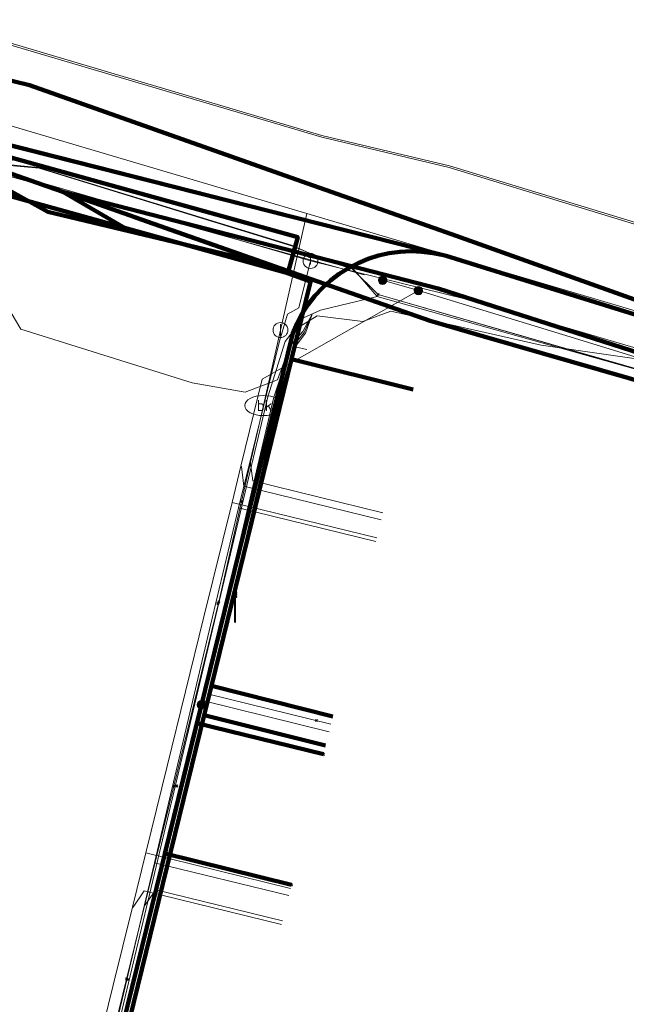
# Model space of a CAD drawing. Extents: x 152558 to 154479, y 462974 to 463683.
# Tile 515 of 638: x 153917 to 153934, y 463391 to 463418. Entities that reach past the tile are written whole.
import ezdxf
from ezdxf.enums import TextEntityAlignment as Align
from ezdxf.lldxf.tags import DXFTag

# ---------------------------------------------------------------- set-up
doc = ezdxf.new("R2010")
doc.units = 0
doc.header["$LTSCALE"] = 0.2
doc.layers.get('0').update_dxf_attribs({"linetype": 'CONTINUOUS'})
for name, color, linetype, lineweight in [('B-RO-KL-DATA_COAXIAAL_17_ZIGGO BV-G', 90, 'KL-DATA-N', 18), ('B-RO-KL-DATA_COAXIAAL_7_ZIGGO BV-G', 90, 'KL-DATA-N', 18), ('B-RO-KL-DATA_DUCT_ZIGGO BV-G', 90, 'CONTINUOUS', 100), ('B-RO-KL-DATA_EUROFIBER NEDERLAND BV-G', 90, 'KL-DATA-N', 18), ('B-RO-KL-DATA_HULPSTUK_KPN BV-S', 90, 'CONTINUOUS', 25), ('B-RO-KL-DATA_HULPSTUK_REGGEFIBER OPERATOR BV-S', 90, 'CONTINUOUS', 25), ('B-RO-KL-DATA_KABELBED_KPN BV-G', 90, 'CONTINUOUS', 100), ('B-RO-KL-DATA_KABELBED_ZIGGO BV-G', 90, 'CONTINUOUS', 100), ('B-RO-KL-DATA_MANTELBUIS_BETON_KPN BV-G', 90, 'CONTINUOUS', 100), ('B-RO-KL-DATA_MANTELBUIS_PVC_1_KPN BV-G', 90, 'CONTINUOUS', 100), ('B-RO-KL-DATA_MANTELBUIS_PVC_2_KPN BV-G', 90, 'CONTINUOUS', 100), ('B-RO-KL-DATA_MANTELBUIS_ZIGGO BV-G', 90, 'CONTINUOUS', 100), ('B-RO-KL-DATA_REGGEFIBER OPERATOR BV-G', 90, 'KL-DATA-N', 18), ('B-RO-KL-ET_LS_400 V_STEDIN NETBEHEER BV-G', 190, 'KL-LS-N', 18), ('B-RO-KL-ET_LS_GEMEENTE AMERSFOORT-S', 190, 'CONTINUOUS', 25), ('B-RO-KL-ET_LS_HULPSTUK_STEDIN NETBEHEER BV-S', 190, 'CONTINUOUS', 25), ('B-RO-KL-ET_LS_MANTELBUIS_PVC_125_STEDIN NETBEHEER BV-G', 190, 'CONTINUOUS', 100), ('B-RO-KL-GAS_LD_HULPSTUK_STEDIN NETBEHEER BV-S', 50, 'CONTINUOUS', 25), ('B-RO-KL-GAS_LD_KOPER_22_0.1 BAR_STEDIN NETBEHEER BV-G', 50, 'KL-GAS-LD-N', 18), ('B-RO-KL-GAS_LD_PVC_110_0.1 BAR_STEDIN NETBEHEER BV-G', 50, 'KL-GAS-LD-N', 18), ('B-RO-KL-GAS_LD_PVC_250_0.1 BAR_STEDIN NETBEHEER BV-G', 50, 'KL-GAS-LD-N', 18), ('B-RO-KL-GAS_LD_PVC_63_0.1 BAR_STEDIN NETBEHEER BV-G', 50, 'KL-GAS-LD-N', 18), ('B-RO-KL-WATER_100_VITENS-G', 170, 'KL-WATER-N', 18), ('B-RO-KL-WATER_150_VITENS-G', 170, 'KL-WATER-N', 18), ('B-RO-KL-WATER_HULPSTUK_VITENS-S', 170, 'CONTINUOUS', 25), ('B-RO-KL-WATER_VITENS-S', 170, 'CONTINUOUS', 25)]:
    doc.layers.add(name, color=color, linetype=linetype, lineweight=lineweight)
doc.styles.add('NLCS-ISO', font='NLCS-ISO.ttf')
tags = doc.linetypes.add('KL-DATA-N', pattern='A,4,-1,[101,NLCS.SHX,S=0.5,R=0,X=0,Y=0],-1,4,-1,["D",Standard,S=1,R=0,X=-0.25,Y=-0.5],-1.5', length=12.5).pattern_tags.tags
tags[18] = DXFTag(74, 10)
tags = doc.linetypes.add('KL-GAS-LD-N', pattern='A,4,-1,[69,NLCS.SHX,S=0.5,R=0,X=0,Y=0],-1,4,-1,["L",Standard,S=1,R=0,X=0.25,Y=-0.5],-2', length=13).pattern_tags.tags
tags[18] = DXFTag(74, 10)
tags = doc.linetypes.add('KL-LS-N', pattern='A,4,-1,[103,NLCS.SHX,S=0.75,R=0,X=0,Y=0],-1,4,-1,["L",Standard,S=1,R=0,X=0,Y=-0.5],-2', length=13).pattern_tags.tags
tags[18] = DXFTag(74, 10)
doc.linetypes.add('KL-WATER-N', pattern='A,7,-0.5,[168,NLCS.SHX,S=0.75,R=0,X=0.75,Y=0],-2', length=9.5)

# ---------------------------------------------------------------- blocks, each defined once
blk = doc.blocks.new('SKL-WTB_HULP_T STUK-SO')
at = {"color": 0, "linetype": 'ByBlock', "lineweight": 18}
blk.add_circle((0, 0), 1, dxfattribs=at)
at = {"color": 0, "linetype": 'ByBlock', "lineweight": -2, "style": 'NLCS-ISO'}
blk.add_text('T', height=1, dxfattribs=at).set_placement((0, 0), align=Align.MIDDLE_CENTER)
at = {"color": 0, "linetype": 'ByBlock', "lineweight": 18, "style": 'NLCS-ISO', "flags": 1}
for tag, p in [('TYPE', (1.5, 0)), ('LABEL', (1.5, -1.5)), ('OMSCHRIJVING', (1.5, -3))]:
    blk.add_attdef(tag, p, '', height=1, dxfattribs=at)
blk = doc.blocks.new('SKL-WTB_HULP_MOF-SO')
at = {"linetype": 'ByBlock', "lineweight": 18}
h = blk.add_hatch(color=0, dxfattribs=at)
h.dxf.hatch_style = 1
h.paths.add_polyline_path([(-0.5625, 0, 1), (0.5625, 0, 1)])
at = {"color": 0, "linetype": 'ByBlock', "lineweight": 18}
blk.add_circle((0, 0), 0.5625, dxfattribs=at)
at = {"color": 0, "linetype": 'ByBlock', "lineweight": 18, "style": 'NLCS-ISO', "flags": 1}
for tag, p in [('TYPE', (1.5, 0)), ('LABEL', (1.5, -1.5)), ('OMSCHRIJVING', (1.5, -3))]:
    blk.add_attdef(tag, p, '', height=1, dxfattribs=at)
blk = doc.blocks.new('SKL-WTB_HULP_OVERIG-SO')
at = {"color": 0, "linetype": 'ByBlock', "lineweight": 18}
for points in [[(-0.14, 0.14), (0.14, -0.14)], [(0.14, 0.14), (-0.14, -0.14)]]:
    blk.add_lwpolyline(points, dxfattribs=at)
at = {"color": 0, "linetype": 'ByBlock', "lineweight": 18, "style": 'NLCS-ISO', "flags": 1}
for tag, p in [('TYPE', (1.5, 0)), ('LABEL', (1.5, -1.5)), ('OMSCHRIJVING', (1.5, -3))]:
    blk.add_attdef(tag, p, '', height=1, dxfattribs=at)
blk = doc.blocks.new('SKL-WTB_HULP_AFSLUITER-SO')
at = {"color": 0, "linetype": 'ByBlock', "lineweight": 18}
blk.add_lwpolyline([(0, 0.8), (0, -0.8)], dxfattribs=at)
blk.add_circle((0, 0), 1, dxfattribs=at)
at = {"color": 0, "linetype": 'ByBlock', "lineweight": 18, "style": 'NLCS-ISO', "flags": 1}
for tag, p in [('TYPE', (1.5, 0)), ('LABEL', (1.5, -1.5)), ('OMSCHRIJVING', (1.5, -3))]:
    blk.add_attdef(tag, p, '', height=1, dxfattribs=at)
blk = doc.blocks.new('SKL-WATER_BRANDKRAAN_BRANDPUT-SO')
at = {"color": 0, "linetype": 'ByBlock', "lineweight": 18}
blk.add_ellipse((0, 0), major_axis=(2.5, 0), ratio=0.54, dxfattribs=at)
at = {"color": 0, "linetype": 'ByBlock', "lineweight": 18, "style": 'NLCS-ISO'}
blk.add_text('bk', height=1.5, dxfattribs=at).set_placement((0.16, 0), align=Align.MIDDLE_CENTER)
blk = doc.blocks.new('SKL-ET_LS_MAST-SO')
for p, q in [((-0.05, 2.07), (0.05, 2.07)), ((-0.05, -2), (0.05, -2))]:
    blk.add_line(p, q)
for points in [[(-0.18, 1.76), (-0.22, 1.76), (-0.22, 1.84), (-0.18, 1.84), (-0.18, 1.79)], [(-0.18, 1.49), (-0.22, 1.49), (-0.22, 1.57), (-0.18, 1.57), (-0.18, 1.52)], [(-0.18, 1.79), (-0.05, 1.79)], [(-0.18, 1.76), (-0.05, 1.76)], [(-0.18, 1.52), (-0.05, 1.52)], [(-0.18, 1.49), (-0.05, 1.49)], [(-0.05, -2), (-0.05, 2.07)], [(0.05, -2), (0.05, 2.07)], [(0.18, 1.92), (0.05, 1.92)], [(0.18, 1.89), (0.05, 1.89)], [(0.18, 1.66), (0.05, 1.66)], [(0.18, 1.63), (0.05, 1.63)], [(0.18, 1.39), (0.05, 1.39)], [(0.18, 1.36), (0.05, 1.36)], [(0.18, 1.89), (0.22, 1.89), (0.22, 1.97), (0.18, 1.97), (0.18, 1.92)], [(0.18, 1.63), (0.22, 1.63), (0.22, 1.71), (0.18, 1.71), (0.18, 1.66)], [(0.18, 1.36), (0.22, 1.36), (0.22, 1.44), (0.18, 1.44), (0.18, 1.39)]]:
    blk.add_lwpolyline(points)

msp = doc.modelspace()

# ---------------------------------------------------------------- linework, layer by layer
at = {"layer": 'B-RO-KL-DATA_COAXIAAL_17_ZIGGO BV-G', "flags": 128}
for points in [[(153911.525, 463414.117), (153911.88, 463414.031), (153912.048, 463414.728), (153914.583, 463414.075), (153916.139, 463413.623), (153916.24, 463413.567), (153916.259, 463413.644), (153916.307, 463413.842), (153917.919, 463413.275), (153918.539, 463413.057), (153928.61, 463410.465), (153940.923, 463406.507), (153963.402, 463400.27), (153990.431, 463392.045), (154000, 463389.267), (154002.777, 463388.445), (154004.061, 463388.065), (154004.077, 463388.068), (154004.593, 463387.907), (154023.483, 463382.031), (154060.934, 463370.381), (154063.17, 463368.967), (154063.466, 463368.877), (154065.66, 463368.209), (154071.532, 463366.42), (154074.522, 463365.509), (154076.338, 463364.762), (154092.227, 463358.229), (154098.608, 463355.606), (154101.477, 463354.426), (154135.788, 463340.319), (154140.154, 463338.524), (154143.842, 463337.007), (154144.954, 463336.55), (154146.358, 463336.128), (154153.347, 463335.311), (154160.381, 463335.067), (154167.181, 463335.385), (154167.411, 463335.396), (154168.811, 463335.576), (154168.413, 463334.85), (154168.17, 463334.406), (154168.055, 463334.197), (154167.746, 463333.633), (154167.455, 463333.103), (154167.402, 463333.006), (154167.318, 463332.853), (154167.079, 463332.418), (154166.84, 463331.982), (154167.495, 463331.589), (154167.996, 463331.289), (154168.335, 463331.085), (154168.284, 463330.999)], [(153911.525, 463414.117), (153911.88, 463414.031), (153912.048, 463414.728), (153914.583, 463414.075), (153916.139, 463413.623), (153916.24, 463413.567), (153916.259, 463413.644), (153916.307, 463413.842), (153917.919, 463413.275), (153918.539, 463413.057), (153928.61, 463410.465), (153940.923, 463406.507), (153963.402, 463400.27), (153990.431, 463392.045), (154000, 463389.267), (154002.777, 463388.445), (154004.061, 463388.065), (154004.077, 463388.068), (154004.593, 463387.907), (154023.483, 463382.031), (154021.587, 463375.626), (154028.285, 463373.589), (154034.504, 463371.697), (154038.134, 463370.593), (154034.658, 463358.848), (154033.98, 463359.049)], [(153911.525, 463414.117), (153911.88, 463414.031), (153912.048, 463414.728), (153914.583, 463414.075), (153916.139, 463413.623), (153916.24, 463413.567), (153916.259, 463413.644), (153916.307, 463413.842), (153917.919, 463413.275), (153918.539, 463413.057), (153920.485, 463412.373), (153923.692, 463411.245), (153925.205, 463410.713), (153928.395, 463409.591), (153929.841, 463409.175), (153940.803, 463406.022), (153945.618, 463404.804), (153952.322, 463402.633), (153952.273, 463402.55), (153956.959, 463401.132), (153957.795, 463400.861), (153958.563, 463400.646), (153962.856, 463399.347), (153964.294, 463398.912), (153965, 463398.698), (153968.689, 463397.581), (153969.613, 463397.301), (153974.463, 463395.834), (153976.623, 463395.18), (153981.275, 463393.772), (153981.421, 463394.254), (153981.507, 463394.537), (153987.351, 463392.768), (153992.016, 463391.356), (153992.42, 463390.847), (153992.555, 463390.676), (153988.832, 463378.276), (153987.315, 463373.1), (153986.701, 463371.007), (153985.662, 463367.463), (153985.154, 463365.729), (153983.41, 463359.781), (153983.131, 463358.828), (153981.552, 463353.442)]]:
    msp.add_lwpolyline(points, dxfattribs=at)
at = {"layer": 'B-RO-KL-DATA_COAXIAAL_7_ZIGGO BV-G', "flags": 128}
for points in [[(153903.362, 463362.645), (153903.918, 463362.465), (153904.775, 463362.186), (153911.74, 463359.922), (153912.672, 463359.619), (153914.827, 463368.405), (153915.135, 463369.664), (153917.385, 463378.835), (153917.625, 463379.812), (153919.791, 463388.645), (153920.102, 463389.91), (153922.332, 463399.004), (153922.525, 463399.79), (153924.679, 463408.57), (153927.943, 463407.75)], [(153903.362, 463362.645), (153903.918, 463362.465), (153904.775, 463362.186), (153911.74, 463359.922), (153912.672, 463359.619), (153914.827, 463368.405), (153915.135, 463369.664), (153917.385, 463378.835), (153917.625, 463379.812), (153919.791, 463388.645), (153920.102, 463389.91), (153922.332, 463399.004), (153922.525, 463399.79), (153925.786, 463398.971)], [(153903.362, 463362.645), (153903.918, 463362.465), (153904.775, 463362.186), (153911.74, 463359.922), (153912.672, 463359.619), (153914.827, 463368.405), (153915.135, 463369.664), (153917.385, 463378.835), (153917.625, 463379.812), (153919.791, 463388.645), (153920.102, 463389.91), (153922.332, 463399.004), (153925.593, 463398.185)]]:
    msp.add_lwpolyline(points, dxfattribs=at)
at = {"layer": 'B-RO-KL-DATA_DUCT_ZIGGO BV-G', "flags": 128}
for points in [[(153940.803, 463406.022), (153929.841, 463409.175), (153928.395, 463409.591), (153925.205, 463410.713), (153918.539, 463413.057), (153916.307, 463413.842), (153913.345, 463414.884), (153912.442, 463415.151), (153912.169, 463415.231), (153897.074, 463419.503), (153875.963, 463425.572), (153867.714, 463427.941), (153864.876, 463428.755), (153864.91, 463428.89), (153864.622, 463428.976), (153860.532, 463430.001), (153852.392, 463432.337), (153828.551, 463438.59), (153823.579, 463439.894), (153822.858, 463440.083), (153813.517, 463442.533), (153788.539, 463449.083)], [(153940.923, 463406.507), (153928.61, 463410.465), (153918.539, 463413.057), (153916.307, 463413.842), (153913.345, 463414.884), (153912.442, 463415.151), (153912.169, 463415.231), (153897.074, 463419.503), (153875.963, 463425.572), (153867.714, 463427.941), (153864.876, 463428.755), (153864.91, 463428.89), (153864.622, 463428.976), (153860.532, 463430.001), (153852.392, 463432.337), (153828.551, 463438.59), (153823.579, 463439.894), (153822.858, 463440.083), (153813.517, 463442.533), (153788.539, 463449.083)], [(153788.539, 463449.083), (153813.517, 463442.533), (153822.858, 463440.083), (153823.579, 463439.894), (153828.551, 463438.59), (153852.392, 463432.337), (153860.532, 463430.001), (153864.622, 463428.976), (153864.91, 463428.89), (153864.876, 463428.755), (153867.714, 463427.941), (153875.963, 463425.572), (153897.074, 463419.503), (153912.169, 463415.231), (153912.442, 463415.151), (153913.345, 463414.884), (153916.307, 463413.842), (153918.539, 463413.057), (153928.61, 463410.465), (153940.923, 463406.507)], [(153940.923, 463406.507), (153928.61, 463410.465), (153918.539, 463413.057), (153916.307, 463413.842), (153913.345, 463414.884), (153912.442, 463415.151), (153912.169, 463415.231), (153897.074, 463419.503), (153875.963, 463425.572), (153867.714, 463427.941), (153864.876, 463428.755), (153864.91, 463428.89), (153864.622, 463428.976), (153860.532, 463430.001), (153852.392, 463432.337), (153828.551, 463438.59), (153823.579, 463439.894), (153822.858, 463440.083), (153813.517, 463442.533), (153788.539, 463449.083)], [(153788.539, 463449.083), (153813.517, 463442.533), (153822.858, 463440.083), (153823.579, 463439.894), (153828.551, 463438.59), (153852.392, 463432.337), (153860.532, 463430.001), (153864.622, 463428.976), (153864.91, 463428.89), (153864.876, 463428.755), (153867.714, 463427.941), (153875.963, 463425.572), (153897.074, 463419.503), (153912.169, 463415.231), (153912.442, 463415.151), (153913.345, 463414.884), (153916.307, 463413.842), (153918.539, 463413.057), (153928.61, 463410.465), (153940.923, 463406.507)], [(153940.923, 463406.507), (153928.61, 463410.465), (153918.539, 463413.057), (153916.307, 463413.842), (153913.345, 463414.884), (153912.442, 463415.151), (153912.169, 463415.231), (153897.074, 463419.503), (153875.963, 463425.572), (153867.714, 463427.941), (153864.876, 463428.755), (153864.91, 463428.89), (153864.622, 463428.976), (153860.532, 463430.001), (153852.392, 463432.337), (153828.551, 463438.59), (153823.579, 463439.894), (153822.858, 463440.083), (153813.517, 463442.533), (153788.539, 463449.083)], [(153940.923, 463406.507), (153928.61, 463410.465), (153918.539, 463413.057), (153916.307, 463413.842), (153913.345, 463414.884), (153912.442, 463415.151), (153912.169, 463415.231), (153897.074, 463419.503), (153875.963, 463425.572), (153867.714, 463427.941), (153864.876, 463428.755), (153864.91, 463428.89), (153864.622, 463428.976), (153860.532, 463430.001), (153852.392, 463432.337), (153828.551, 463438.59), (153823.579, 463439.894), (153822.858, 463440.083), (153813.517, 463442.533), (153788.539, 463449.083)], [(153940.923, 463406.507), (153928.61, 463410.465), (153918.539, 463413.057), (153916.307, 463413.842), (153913.345, 463414.884), (153912.442, 463415.151), (153912.169, 463415.231), (153897.074, 463419.503), (153875.963, 463425.572), (153867.714, 463427.941), (153864.876, 463428.755), (153864.91, 463428.89), (153864.622, 463428.976), (153860.532, 463430.001), (153852.392, 463432.337), (153828.551, 463438.59), (153823.579, 463439.894), (153822.858, 463440.083), (153813.517, 463442.533), (153788.539, 463449.083)], [(153940.923, 463406.507), (153928.61, 463410.465), (153918.539, 463413.057), (153916.307, 463413.842), (153913.345, 463414.884), (153912.442, 463415.151), (153912.169, 463415.231), (153897.074, 463419.503), (153875.963, 463425.572), (153867.714, 463427.941), (153864.876, 463428.755), (153864.91, 463428.89), (153864.622, 463428.976), (153860.532, 463430.001), (153852.392, 463432.337), (153828.551, 463438.59), (153823.579, 463439.894), (153822.858, 463440.083), (153813.517, 463442.533), (153788.539, 463449.083)], [(153788.539, 463449.083), (153813.517, 463442.533), (153822.858, 463440.083), (153823.579, 463439.894), (153828.551, 463438.59), (153852.392, 463432.337), (153860.532, 463430.001), (153864.622, 463428.976), (153864.91, 463428.89), (153864.876, 463428.755), (153867.714, 463427.941), (153875.963, 463425.572), (153897.074, 463419.503), (153912.169, 463415.231), (153912.442, 463415.151), (153913.345, 463414.884), (153916.307, 463413.842), (153918.539, 463413.057), (153928.61, 463410.465), (153940.923, 463406.507)], [(153940.923, 463406.507), (153928.61, 463410.465), (153918.539, 463413.057), (153916.307, 463413.842), (153913.345, 463414.884), (153912.442, 463415.151), (153912.169, 463415.231), (153897.074, 463419.503), (153875.963, 463425.572), (153867.714, 463427.941), (153864.876, 463428.755), (153864.91, 463428.89), (153864.622, 463428.976), (153860.532, 463430.001), (153852.392, 463432.337), (153828.551, 463438.59), (153823.579, 463439.894), (153822.858, 463440.083), (153813.517, 463442.533), (153788.539, 463449.083)], [(153940.803, 463406.022), (153929.841, 463409.175), (153928.395, 463409.591), (153925.205, 463410.713), (153918.539, 463413.057), (153916.307, 463413.842), (153913.345, 463414.884), (153912.442, 463415.151), (153912.169, 463415.231), (153897.074, 463419.503), (153875.963, 463425.572), (153867.714, 463427.941), (153864.876, 463428.755), (153864.352, 463426.665), (153861.995, 463417.261), (153861.802, 463416.489), (153859.455, 463407.125), (153859.261, 463406.352), (153856.896, 463396.915), (153856.701, 463396.137), (153856.676, 463396.036), (153854.355, 463386.778)], [(153940.803, 463406.022), (153929.841, 463409.175), (153928.395, 463409.591), (153925.205, 463410.713), (153918.539, 463413.057), (153916.307, 463413.842), (153913.345, 463414.884), (153912.442, 463415.151), (153912.169, 463415.231), (153897.074, 463419.503), (153875.963, 463425.572), (153867.714, 463427.941), (153864.876, 463428.755), (153864.352, 463426.665), (153861.995, 463417.261), (153861.802, 463416.489), (153859.455, 463407.125), (153859.261, 463406.352), (153856.896, 463396.915), (153856.701, 463396.137), (153856.676, 463396.036), (153854.355, 463386.778)]]:
    msp.add_lwpolyline(points, dxfattribs=at)
at = {"layer": 'B-RO-KL-DATA_EUROFIBER NEDERLAND BV-G', "flags": 128}
for points in [[(153468.28, 463410.709), (153474.1, 463405.3), (153477.2, 463402), (153482.8, 463396.5), (153483.4, 463396.1), (153484.5, 463395.7), (153485.1, 463395.1), (153485.4, 463394.6), (153489.3, 463383.7), (153490.1, 463382.6), (153492.1, 463377.5), (153494.9, 463369), (153496.7, 463364.6), (153498.9, 463358.9), (153501, 463356.3), (153505.1, 463353.7), (153510.5, 463352.7), (153530.4, 463349.1), (153532.5, 463348.3), (153547.9, 463345.7), (153551.9, 463346.5), (153555.7, 463348.2), (153557.3, 463348.2), (153558.5, 463347.8), (153559.2, 463347.2), (153560.9, 463345.6), (153561.7, 463345), (153561.8, 463344.9), (153568.5, 463352.7), (153576.9, 463362.5), (153578.8, 463365), (153584.8, 463371.9), (153585.8, 463373.1), (153593.1, 463375.7), (153602.2, 463379), (153603.8, 463379.4), (153605.2, 463379.4), (153609.1, 463378.7), (153626, 463375.8), (153642.2, 463372.7), (153655.9, 463370.3), (153658, 463369.7), (153659.2, 463368.7), (153659.9, 463368.7), (153667.9, 463367.3), (153668.5, 463367.2), (153668.8, 463368.3), (153670, 463374.4), (153671.1, 463375.4), (153672.1, 463376.5), (153672.6, 463378.9), (153676.2, 463398.8), (153679.2, 463403.2), (153680.4, 463405.6), (153682.6, 463410.3), (153684.2, 463415.8), (153686.1, 463425.6), (153688.2, 463439.2), (153691.7, 463458.3), (153692.5, 463459.2), (153694.5, 463469.3), (153695, 463472.5), (153695.6, 463473), (153696.8, 463473.3), (153714.4, 463468.6), (153734.1, 463463.4), (153764.6, 463455.2), (153795.3, 463447.1), (153824.6, 463439.2), (153850.3, 463432.5), (153853.5, 463431.6), (153854.6, 463431.1), (153855.6, 463430.2), (153856.9, 463429.6), (153858.6, 463429.2), (153862.3, 463428.3), (153862.8, 463428.3), (153863.4, 463428.4), (153864.6, 463428.2), (153865.4, 463427.8), (153867.6, 463427.3), (153869.5, 463426.7), (153870.3, 463426.8), (153872.6, 463426.9), (153881.5, 463424.5), (153892.7, 463421.2), (153908.9, 463416.3), (153914.4, 463414.6), (153916.7, 463413.8), (153917.9, 463413.7), (153924.7, 463411.6), (153925.7, 463411.2), (153926.3, 463411), (153927, 463410.3), (153937.8, 463407.2), (153962.3, 463400.1), (153977.3, 463395.5), (153980.3, 463394.8), (153982.6, 463394.8), (153989.8, 463392.6), (153994, 463391.5), (154002.9, 463388.7), (154017.2, 463384.4), (154040.4, 463377.4), (154061, 463371.2), (154063.8, 463370.2), (154064.9, 463369.4), (154072.3, 463366.7), (154077.4, 463364.9), (154077.8, 463364.4), (154078.3, 463363.6), (154083.9, 463361.2), (154085.3, 463360), (154131.3, 463340.4), (154133.3, 463339.8), (154135, 463340.5), (154137.2, 463340.5), (154195.5, 463339), (154196.5, 463338.8), (154205.1, 463318.8), (154207.907, 463314.948), (154215.408, 463306.208), (154238.158, 463279.967), (154239.892, 463278.39), (154243.9, 463273.8), (154244.9, 463273.2), (154246.4, 463273.4), (154247.978, 463272.872), (154250.1, 463272.8), (154252.7, 463273.5), (154255.6, 463274.8), (154256.5, 463274.3)], [(153468.28, 463410.709), (153474.1, 463405.3), (153477.2, 463402), (153482.8, 463396.5), (153483.4, 463396.1), (153484.5, 463395.7), (153485.1, 463395.1), (153485.4, 463394.6), (153489.3, 463383.7), (153490.1, 463382.6), (153492.1, 463377.5), (153494.9, 463369), (153496.7, 463364.6), (153498.9, 463358.9), (153501, 463356.3), (153505.1, 463353.7), (153530.4, 463349.1), (153532.5, 463348.3), (153547.9, 463345.7), (153551.9, 463346.5), (153555.7, 463348.2), (153557.3, 463348.2), (153558.5, 463347.8), (153560.9, 463345.6), (153561.7, 463345), (153561.8, 463344.9), (153576.9, 463362.5), (153578.8, 463365), (153584.8, 463371.9), (153585.8, 463373.1), (153602.2, 463379), (153603.8, 463379.4), (153605.2, 463379.4), (153626, 463375.8), (153642.2, 463372.7), (153655.9, 463370.3), (153658, 463369.7), (153659.2, 463368.7), (153659.9, 463368.7), (153668.5, 463367.2), (153668.8, 463368.3), (153670, 463374.4), (153671.1, 463375.4), (153672.1, 463376.5), (153672.6, 463378.9), (153676.2, 463398.8), (153679.2, 463403.2), (153682.6, 463410.3), (153684.2, 463415.8), (153686.1, 463425.6), (153688.2, 463439.2), (153691.7, 463458.3), (153692.5, 463459.2), (153694.5, 463469.3), (153695, 463472.5), (153695.6, 463473), (153696.8, 463473.3), (153734.1, 463463.4), (153764.6, 463455.2), (153795.3, 463447.1), (153824.6, 463439.2), (153850.3, 463432.5), (153853.5, 463431.6), (153854.6, 463431.1), (153855.6, 463430.2), (153856.9, 463429.6), (153858.6, 463429.2), (153862.3, 463428.3), (153863.4, 463428.4), (153864.6, 463428.2), (153865.4, 463427.8), (153867.6, 463427.3), (153869.5, 463426.7), (153872.6, 463426.9), (153881.5, 463424.5), (153892.7, 463421.2), (153914.4, 463414.6), (153916.7, 463413.8), (153917.9, 463413.7), (153924.7, 463411.6), (153925.7, 463411.2), (153926.3, 463411), (153927, 463410.3), (153962.3, 463400.1), (153977.3, 463395.5), (153980.3, 463394.8), (153982.6, 463394.8), (153989.8, 463392.6), (153991.256, 463392.215), (153991.86, 463392.39)]]:
    msp.add_lwpolyline(points, dxfattribs=at)
at = {"layer": 'B-RO-KL-DATA_KABELBED_KPN BV-G', "flags": 128}
for points in [[(153783.437, 463452.051), (153804.374, 463446.423), (153816.957, 463443.042), (153832.337, 463439.03), (153855.864, 463432.663), (153863.385, 463430.629), (153865.956, 463430.188), (153872.429, 463428.549), (153888.522, 463423.992), (153907.25, 463418.837), (153908.108, 463418.22), (153913.538, 463416.924), (153917.644, 463415.929), (153925.11, 463413.286), (153928.967, 463411.922), (153937.019, 463409.052), (153941.133, 463407.587), (153953.21, 463403.789)], [(153917.644, 463415.929), (153925.11, 463413.286)], [(153916.835, 463414.382), (153924.554, 463412.422)], [(153916.846, 463414.379), (153928.755, 463411.356)], [(153896.958, 463296.202), (153905.502, 463331.094), (153924.71, 463409.26), (153924.826, 463409.53), (153924.964, 463409.788), (153925.124, 463410.034), (153925.305, 463410.265), (153925.504, 463410.48), (153925.722, 463410.677), (153925.955, 463410.854), (153926.203, 463411.011), (153926.464, 463411.146), (153926.735, 463411.258), (153927.014, 463411.346), (153927.3, 463411.41), (153927.591, 463411.45), (153927.884, 463411.464), (153928.177, 463411.453), (153928.468, 463411.417), (153928.755, 463411.356)], [(153928.755, 463411.356), (153928.824, 463411.339), (153963.448, 463400.57), (153963.504, 463400.552), (153963.627, 463400.514), (153967.265, 463399.364), (153990.43, 463392.044)], [(153922.258, 463399.283), (153922.137, 463398.79), (153921.277, 463395.291), (153924.674, 463394.446)], [(153922.258, 463399.283), (153922.137, 463398.79), (153925.536, 463397.952)]]:
    msp.add_lwpolyline(points, dxfattribs=at)
at = {"layer": 'B-RO-KL-DATA_KABELBED_ZIGGO BV-G', "flags": 128}
for points in [[(153916.307, 463413.842), (153918.539, 463413.057)], [(153920.363, 463411.992), (153918.138, 463412.526), (153916.24, 463413.567)], [(154002.777, 463388.445), (153990.431, 463392.045), (153963.402, 463400.27), (153940.923, 463406.507), (153928.61, 463410.465), (153918.539, 463413.057)], [(153918.539, 463413.057), (153925.205, 463410.713)], [(153920.363, 463411.992), (153918.539, 463413.057)], [(153925.182, 463410.649), (153923.68, 463411.195), (153920.363, 463411.992)], [(153924.679, 463408.57), (153925.205, 463410.713)], [(153925.205, 463410.713), (153928.395, 463409.591), (153929.841, 463409.175)], [(153929.841, 463409.175), (153940.803, 463406.022), (153945.618, 463404.804), (153952.322, 463402.633), (153952.273, 463402.55)], [(153922.525, 463399.79), (153924.679, 463408.57)], [(153927.943, 463407.75), (153924.679, 463408.57)], [(153922.332, 463399.004), (153922.525, 463399.79)], [(153925.786, 463398.971), (153922.525, 463399.79)], [(153920.102, 463389.91), (153922.332, 463399.004)], [(153925.593, 463398.185), (153922.332, 463399.004)]]:
    msp.add_lwpolyline(points, dxfattribs=at)
at = {"layer": 'B-RO-KL-DATA_MANTELBUIS_BETON_KPN BV-G', "flags": 128}
msp.add_lwpolyline([(153917.644, 463415.929), (153925.11, 463413.286)], dxfattribs=at)
at = {"layer": 'B-RO-KL-DATA_MANTELBUIS_PVC_1_KPN BV-G', "flags": 128}
msp.add_lwpolyline([(153916.835, 463414.382), (153924.554, 463412.422)], dxfattribs=at)
msp.add_lwpolyline([(153916.835, 463414.382), (153924.554, 463412.422)], dxfattribs=at)
at = {"layer": 'B-RO-KL-DATA_MANTELBUIS_PVC_2_KPN BV-G', "flags": 128}
msp.add_lwpolyline([(153916.835, 463414.382), (153924.554, 463412.422)], dxfattribs=at)
at = {"layer": 'B-RO-KL-DATA_MANTELBUIS_ZIGGO BV-G', "flags": 128}
for points in [[(153925.205, 463410.713), (153925.182, 463410.649), (153923.68, 463411.195), (153920.363, 463411.992), (153918.539, 463413.057), (153917.919, 463413.275)], [(153920.485, 463412.373), (153923.692, 463411.245), (153923.68, 463411.195), (153918.138, 463412.526)]]:
    msp.add_lwpolyline(points, dxfattribs=at)
at = {"layer": 'B-RO-KL-DATA_REGGEFIBER OPERATOR BV-G', "flags": 128}
for points in [[(153131, 463431.7), (153133.1, 463432.5), (153135.4, 463432.2), (153155.7, 463428.9), (153175.9, 463425.6), (153177.3, 463424.9), (153178, 463423.9), (153178.2, 463422.1), (153177.7, 463418.5), (153178.3, 463418.4), (153182.7, 463417.7), (153183.3, 463417.5), (153183.5, 463419), (153184.2, 463421.4), (153185.5, 463422.5), (153187.6, 463422.9), (153190, 463422.5), (153204.7, 463419.9), (153226.2, 463416), (153236.1, 463414.2), (153237.6, 463412.5), (153238.2, 463410.6), (153238.2, 463409.9), (153238.1, 463408.2), (153238.2, 463407.9), (153243.5, 463407), (153243.9, 463406.9), (153244.2, 463408.4), (153245.3, 463410.7), (153248.2, 463412.3), (153249.7, 463412.2), (153268.1, 463409), (153292.7, 463404.7), (153294.7, 463403.4), (153296.2, 463403.2), (153296.4, 463403.1), (153297.5, 463402.9), (153298.4, 463402.6), (153299.2, 463402.5), (153304.9, 463401.2), (153305.2, 463401.2), (153307.1, 463400.8), (153310.9, 463400.6), (153333.1, 463396.6), (153341.8, 463395.1), (153343.9, 463394.2), (153346.4, 463391.9), (153346.5, 463391.6), (153354.7, 463390.6), (153357.3, 463390.9), (153359.8, 463391.2), (153362.3, 463391.5), (153367.5, 463390.5), (153368.5, 463390.7), (153370.7, 463404.7), (153371.2, 463408.1), (153372.4, 463415.4), (153372.9, 463418.7), (153373.1, 463419.6), (153374.2, 463420), (153375.2, 463420.4), (153397.3, 463416.9), (153413.7, 463413.9), (153413.8, 463413.2), (153413.4, 463410.6), (153413.5, 463409.8), (153415.2, 463409.4), (153420.9, 463408.3), (153424.9, 463407.4), (153425.2, 463408), (153426.4, 463412), (153427.3, 463412.7), (153427.9, 463413.5), (153428.6, 463418.2), (153428.6, 463418.5), (153437.4, 463416.7), (153440.9, 463415.8), (153454.5, 463412.9), (153457.3, 463412.3), (153462.1, 463411.4), (153464.6, 463411), (153465.5, 463411.3), (153467, 463411.5), (153467.5, 463411.4), (153474.1, 463405.3), (153477.2, 463402), (153482.8, 463396.5), (153483.4, 463396.1), (153484.5, 463395.7), (153485.1, 463395.1), (153485.4, 463394.6), (153489.3, 463383.7), (153490.1, 463382.6), (153492.1, 463377.5), (153495, 463368.8), (153496.7, 463364.6), (153498.3, 463360.6), (153498.9, 463358.9), (153501, 463356.3), (153505.1, 463353.7), (153510.5, 463352.7), (153530.4, 463349.1), (153532.5, 463348.3), (153547.9, 463345.7), (153551.9, 463346.5), (153555.7, 463348.2), (153557.3, 463348.2), (153558.5, 463347.8), (153561.7, 463345), (153561.8, 463344.9), (153568.5, 463352.7), (153576.9, 463362.5), (153578.8, 463365), (153584.8, 463371.9), (153585.8, 463373.1), (153593.1, 463375.7), (153602.2, 463379), (153603.8, 463379.4), (153605.2, 463379.4), (153609.1, 463378.7), (153626, 463375.8), (153642.2, 463372.7), (153655.9, 463370.3), (153658, 463369.7), (153659.2, 463368.7), (153659.9, 463368.7), (153667.9, 463367.3), (153669, 463367.1), (153668.8, 463368.3), (153670, 463374.4), (153671.1, 463375.4), (153672.1, 463376.5), (153672.7, 463379.1), (153676.2, 463398.8), (153678.8, 463402.6), (153679.5, 463403.8), (153680.4, 463405.6), (153682.6, 463410.3), (153684.2, 463415.8), (153686.1, 463425.6), (153687.2, 463431.7), (153688.2, 463439.2), (153691.7, 463458.3), (153692.5, 463459.2), (153694.5, 463469.3), (153695, 463472.5), (153695.6, 463473), (153696.8, 463473.3), (153714.4, 463468.6), (153734.1, 463463.4), (153764.6, 463455.2), (153795.3, 463447.1), (153824.6, 463439.2), (153850.3, 463432.5), (153853.5, 463431.6), (153854.6, 463431.1), (153855.6, 463430.2), (153856.9, 463429.6), (153858.6, 463429.2), (153862.3, 463428.3), (153862.8, 463428.3), (153863.4, 463428.4), (153864.6, 463428.2), (153865.4, 463427.8), (153867.6, 463427.3), (153869.5, 463426.7), (153870.3, 463426.8), (153872.6, 463426.9), (153881.5, 463424.5), (153892.7, 463421.2), (153908.9, 463416.3), (153914.4, 463414.6), (153916.7, 463413.8), (153917.9, 463413.7), (153924.7, 463411.6), (153925.7, 463411.2), (153926.3, 463411), (153927, 463410.3), (153937.8, 463407.2), (153962.3, 463400.1), (153977.3, 463395.5), (153980.3, 463394.8), (153982.6, 463394.8), (153989.8, 463392.6), (153994, 463391.5), (154002.9, 463388.7), (154017.2, 463384.4), (154041, 463377.3), (154061, 463371.2), (154063.8, 463370.2), (154064.9, 463369.4), (154077.4, 463364.9), (154078.3, 463363.6), (154083.9, 463361.2), (154085.3, 463360), (154131.3, 463340.4), (154133.3, 463339.8), (154135, 463340.5), (154137.2, 463340.5), (154195.5, 463339), (154196.5, 463338.8), (154202.6, 463324.3), (154205.1, 463318.8), (154207.8, 463315.1), (154212, 463310.1), (154214, 463307.9), (154215.9, 463305.7), (154217.9, 463303.5), (154219.9, 463301.3), (154238, 463280.1), (154240.1, 463278.2), (154243.9, 463273.8), (154244.6, 463273), (154246.2, 463273.4), (154246.4, 463273.4), (154248.2, 463272.9), (154250.1, 463272.8), (154252.7, 463273.5), (154258.4, 463276.1), (154262.2, 463278.2), (154278.3, 463284.9), (154306.7, 463297.1), (154330.5, 463306.7), (154333.4, 463304.3), (154337.9, 463299.7), (154338.9, 463298.8), (154341.6, 463297.8), (154344.4, 463297.1), (154346.8, 463297), (154349.2, 463297.2), (154351.6, 463297.9), (154354.8, 463299.1), (154356, 463299.4), (154357.5, 463298.9), (154358.1, 463298.7), (154361.192, 463299.949)], [(153856.083, 463429.606), (153857.38, 463429.526), (153857.986, 463429.83), (153858.638, 463429.601), (153862.957, 463428.451), (153864.491, 463428.095), (153865.258, 463428.251), (153885.772, 463422.722), (153898.1, 463419.463), (153908.744, 463416.577), (153916.428, 463414.494), (153916.768, 463410.444), (153917.407, 463409.374), (153922.01, 463407.933), (153923.431, 463407.682), (153924.297, 463408.009), (153924.797, 463409.377), (153925.368, 463409.728), (153926.594, 463409.581), (153927.339, 463409.855), (153931.382, 463408.941), (153934.99, 463408.422), (153938.916, 463407.294), (153940.791, 463406.717)], [(153869.542, 463426.72), (153870.261, 463426.793), (153872.599, 463426.858), (153881.491, 463424.473), (153892.654, 463421.245), (153908.884, 463416.295), (153914.369, 463414.593), (153916.663, 463413.831), (153917.879, 463413.713), (153924.672, 463411.632), (153925.685, 463411.178), (153926.337, 463410.985), (153926.978, 463410.252), (153937.757, 463407.218)], [(153916.663, 463413.831), (153917.879, 463413.713), (153924.672, 463411.632), (153925.685, 463411.178), (153926.337, 463410.985), (153926.978, 463410.252)], [(153913.022, 463362.039), (153915.044, 463370.069), (153920, 463390.53), (153924.045, 463407.558), (153924.505, 463409.038), (153924.997, 463409.676), (153925.456, 463409.878), (153926.978, 463410.252)], [(153926.978, 463410.252), (153937.757, 463407.218)], [(153925.685, 463398.559), (153922.285, 463399.395), (153924.2, 463407.545), (153924.672, 463408.966), (153924.979, 463409.309), (153925.227, 463409.777)], [(153925.734, 463398.761), (153922.455, 463399.566), (153924.334, 463407.478), (153924.727, 463408.923), (153925.018, 463409.282), (153925.227, 463409.777)], [(153925.087, 463408.822), (153924.776, 463408.898), (153925.056, 463409.261), (153925.227, 463409.777)]]:
    msp.add_lwpolyline(points, dxfattribs=at)
at = {"layer": 'B-RO-KL-ET_LS_400 V_STEDIN NETBEHEER BV-G', "flags": 128}
for points in [[(153942.515, 463420.916), (153942.337, 463420.113), (153939.993, 463410.343), (153938.084, 463410.964), (153928.92, 463413.763), (153925.494, 463414.578), (153913.821, 463418.04), (153890.396, 463423.651)], [(153915.535, 463417.479), (153925.489, 463414.527), (153928.907, 463413.715), (153938.069, 463410.916)], [(153926.623, 463410.829), (153916.372, 463413.674)], [(153928.084, 463410.408), (153927.121, 463410.685)], [(153928.084, 463410.408), (153923.893, 463408.031), (153923.317, 463405.688), (153923.079, 463404.717), (153922.323, 463401.641), (153921.339, 463397.637), (153920.766, 463395.304), (153920.408, 463393.848), (153919.892, 463391.747), (153918.908, 463387.743), (153918.424, 463385.773), (153918.161, 463384.704), (153917.41, 463381.575), (153916.452, 463377.565), (153915.932, 463375.389), (153915.653, 463374.222), (153915.042, 463371.663), (153913.854, 463366.756), (153913.499, 463365.31), (153913.138, 463363.843), (153912.581, 463361.577), (153911.134, 463355.686), (153910.305, 463352.289), (153909.696, 463349.752), (153908.508, 463344.797), (153907.368, 463340.044), (153907.039, 463338.67), (153905.568, 463332.547), (153904.762, 463329.197), (153904.376, 463327.594), (153902.902, 463321.467), (153901.951, 463317.513), (153901.483, 463315.568), (153900.289, 463310.643), (153899.254, 463306.416), (153898.615, 463303.808), (153898.095, 463301.683)], [(153928.084, 463410.408), (153932.272, 463409.127), (153945.664, 463404.998), (153974.589, 463396.397), (153974.819, 463396.329), (153990.344, 463391.758), (153991.763, 463391.361)], [(153927.083, 463404.248), (153923.392, 463405.155), (153923.336, 463405.683), (153923.317, 463405.688)], [(153926.964, 463403.763), (153923.079, 463404.717)], [(153924.65, 463394.349), (153920.766, 463395.304)], [(153924.412, 463393.378), (153920.722, 463394.286), (153920.427, 463393.843), (153920.408, 463393.848)]]:
    msp.add_lwpolyline(points, dxfattribs=at)
at = {"layer": 'B-RO-KL-ET_LS_MANTELBUIS_PVC_125_STEDIN NETBEHEER BV-G', "flags": 128}
msp.add_lwpolyline([(153924.578, 463410.878), (153924.846, 463411.842), (153917.138, 463413.982), (153916.87, 463413.018), (153924.578, 463410.878)], dxfattribs=at)
at = {"layer": 'B-RO-KL-GAS_LD_KOPER_22_0.1 BAR_STEDIN NETBEHEER BV-G', "flags": 128}
for points in [[(153927.131, 463404.442), (153923.637, 463405.3), (153923.563, 463405.834)], [(153926.94, 463403.665), (153923.251, 463404.572)], [(153924.603, 463394.155), (153921, 463395.041)], [(153924.436, 463393.475), (153921.034, 463394.312), (153920.724, 463393.872)]]:
    msp.add_lwpolyline(points, dxfattribs=at)
at = {"layer": 'B-RO-KL-GAS_LD_PVC_110_0.1 BAR_STEDIN NETBEHEER BV-G', "flags": 128}
msp.add_lwpolyline([(153924.357, 463409.047), (153924.565, 463409.775), (153924.877, 463409.941), (153925.187, 463411.204)], dxfattribs=at)
at = {"layer": 'B-RO-KL-GAS_LD_PVC_250_0.1 BAR_STEDIN NETBEHEER BV-G', "flags": 128}
for points in [[(153916.188, 463413.825), (153925.187, 463411.204)], [(153925.187, 463411.204), (153929.95, 463410.032), (153934.628, 463408.653)]]:
    msp.add_lwpolyline(points, dxfattribs=at)
at = {"layer": 'B-RO-KL-GAS_LD_PVC_63_0.1 BAR_STEDIN NETBEHEER BV-G', "flags": 128}
msp.add_lwpolyline([(153869.72, 463220.046), (153872.013, 463219.441), (153877.222, 463218.149), (153878.25, 463217.913), (153878.445, 463218.736), (153878.74, 463219.969), (153879.509, 463223.178), (153879.69, 463223.933), (153880.777, 463228.467), (153880.936, 463229.13), (153881.566, 463231.757), (153881.71, 463232.358), (153882.666, 463236.349), (153882.849, 463237.112), (153883.595, 463240.224), (153883.657, 463240.483), (153884.796, 463245.196), (153885.679, 463248.837), (153885.773, 463249.225), (153886.304, 463251.412), (153887.901, 463257.994), (153888.471, 463260.344), (153888.566, 463260.734), (153889.198, 463263.361), (153890.627, 463269.338), (153891.297, 463272.139), (153891.39, 463272.528), (153891.751, 463274.04), (153893.365, 463280.786), (153894.035, 463283.475), (153894.132, 463283.863), (153894.63, 463285.865), (153896.316, 463292.637), (153896.916, 463295.05), (153897.109, 463295.824), (153897.557, 463297.646), (153899.285, 463304.681), (153899.78, 463306.699), (153899.923, 463307.281), (153900.338, 463308.979), (153902.003, 463315.896), (153902.555, 463318.189), (153902.649, 463318.578), (153903.181, 463320.787), (153903.767, 463323.222), (153904.732, 463327.355), (153905.322, 463329.881), (153905.413, 463330.271), (153906.048, 463332.988), (153907.502, 463339.186), (153907.92, 463340.937), (153908.221, 463342.201), (153908.897, 463345.037), (153910.251, 463350.715), (153910.586, 463352.118), (153911.003, 463353.868), (153911.414, 463355.511), (153912.835, 463361.063), (153913.589, 463364.144), (153913.895, 463365.409), (153914.185, 463366.61), (153915.36, 463371.473), (153916.097, 463374.525), (153916.354, 463375.593), (153916.644, 463376.804), (153917.769, 463381.501), (153918.492, 463384.521), (153918.819, 463385.884), (153919.049, 463386.844), (153920.185, 463391.587), (153920.724, 463393.872), (153921, 463395.041), (153921.438, 463396.896), (153922.506, 463401.419), (153923.251, 463404.572), (153923.563, 463405.834), (153923.608, 463406.016), (153924.357, 463409.047)], dxfattribs=at)
at = {"layer": 'B-RO-KL-WATER_100_VITENS-G', "flags": 128}
for points in [[(153925.089, 463412.478), (153924.38, 463409.347)], [(153924.38, 463409.347), (153923.92, 463407.319)], [(153923.92, 463407.319), (153923.335, 463404.74), (153922.75, 463402.16), (153922.722, 463402.044), (153921.514, 463397.095), (153920.249, 463391.916), (153919.041, 463386.966), (153917.833, 463382.017), (153916.625, 463377.068), (153915.361, 463371.888), (153914.153, 463366.939), (153912.945, 463361.99), (153911.507, 463356.097), (153910.012, 463349.973), (153908.574, 463344.08), (153907.653, 463340.305), (153905.58, 463331.811), (153904.378, 463326.884), (153902.94, 463320.991), (153901.558, 463315.328), (153900.177, 463309.67), (153899.969, 463308.817)]]:
    msp.add_lwpolyline(points, dxfattribs=at)
at = {"layer": 'B-RO-KL-WATER_150_VITENS-G', "flags": 128}
for points in [[(153916.959, 463414.889), (153925.089, 463412.478)], [(153925.089, 463412.478), (153933.48, 463409.99), (153940.21, 463407.994)]]:
    msp.add_lwpolyline(points, dxfattribs=at)

# ---------------------------------------------------------------- block references
at = {"layer": 'B-RO-KL-DATA_HULPSTUK_KPN BV-S', "xscale": 0.2, "yscale": 0.2, "zscale": 0.2}
for name, p in [('SKL-WTB_HULP_OVERIG-SO', (153928.755, 463411.356)), ('SKL-WTB_HULP_OVERIG-SO', (153928.755, 463411.356)), ('SKL-WTB_HULP_OVERIG-SO', (153928.755, 463411.356)), ('SKL-WTB_HULP_MOF-SO', (153922.258, 463399.284)), ('SKL-WTB_HULP_OVERIG-SO', (153922.258, 463399.283)), ('SKL-WTB_HULP_OVERIG-SO', (153922.258, 463399.283)), ('SKL-WTB_HULP_OVERIG-SO', (153925.536, 463397.952)), ('SKL-WTB_HULP_OVERIG-SO', (153924.674, 463394.446))]:
    msp.add_blockref(name, p, dxfattribs=at)
at = {"layer": 'B-RO-KL-DATA_HULPSTUK_REGGEFIBER OPERATOR BV-S', "xscale": 0.2, "yscale": 0.2, "zscale": 0.2}
for p in [(153927, 463410.3), (153922.7, 463402), (153925.35, 463398.86), (153921.6, 463397.1), (153920.3, 463391.9)]:
    msp.add_blockref('SKL-WTB_HULP_OVERIG-SO', p, dxfattribs=at)
at = {"layer": 'B-RO-KL-ET_LS_GEMEENTE AMERSFOORT-S', "xscale": 0.2, "yscale": 0.2, "zscale": 0.2}
msp.add_blockref('SKL-ET_LS_MAST-SO', (153923.166, 463401.903), dxfattribs=at)
at = {"layer": 'B-RO-KL-ET_LS_HULPSTUK_STEDIN NETBEHEER BV-S', "xscale": 0.2, "yscale": 0.2, "zscale": 0.2}
for p in [(153927.121, 463410.685), (153928.084, 463410.408)]:
    msp.add_blockref('SKL-WTB_HULP_MOF-SO', p, dxfattribs=at)
at = {"layer": 'B-RO-KL-GAS_LD_HULPSTUK_STEDIN NETBEHEER BV-S', "xscale": 0.2, "yscale": 0.2, "zscale": 0.2}
msp.add_blockref('SKL-WTB_HULP_T STUK-SO', (153925.187, 463411.204), dxfattribs=at)
at = {"layer": 'B-RO-KL-WATER_HULPSTUK_VITENS-S', "xscale": 0.2, "yscale": 0.2, "zscale": 0.2}
for name, p in [('SKL-WTB_HULP_AFSLUITER-SO', (153924.38, 463409.347)), ('SKL-WTB_HULP_OVERIG-SO', (153923.335, 463404.74)), ('SKL-WTB_HULP_OVERIG-SO', (153922.722, 463402.044)), ('SKL-WTB_HULP_OVERIG-SO', (153921.514, 463397.095)), ('SKL-WTB_HULP_OVERIG-SO', (153920.249, 463391.916))]:
    msp.add_blockref(name, p, dxfattribs=at)
at = {"layer": 'B-RO-KL-WATER_VITENS-S', "xscale": 0.2, "yscale": 0.2, "zscale": 0.2}
msp.add_blockref('SKL-WATER_BRANDKRAAN_BRANDPUT-SO', (153923.92, 463407.319), dxfattribs=at)

doc.saveas('drawing.dxf')
